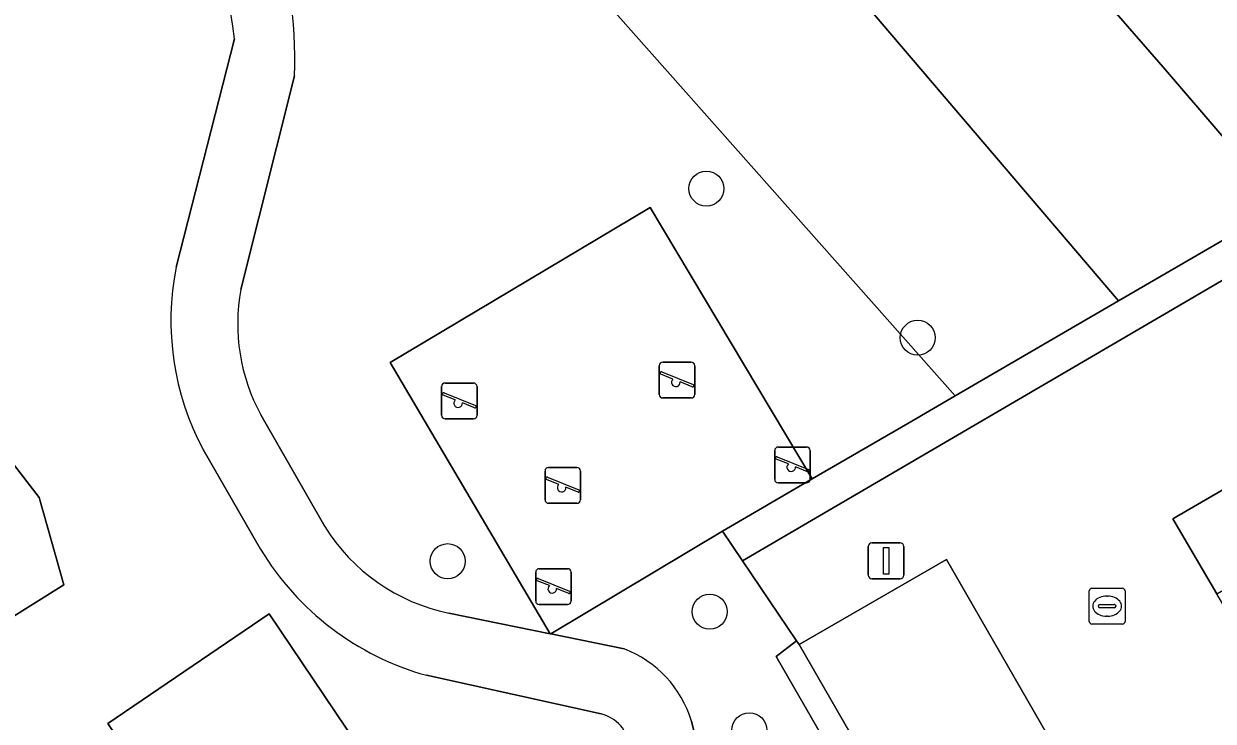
# Model space of a CAD drawing. Extents: x 161771 to 163125, y 382475 to 383179.
# Drawn here: x 162165.3 to 162198.51, y 382800.82 to 382820.27 of the extents above; entities that cross this region are included whole.
import ezdxf

# ---------------------------------------------------------------- set-up
doc = ezdxf.new("R2010")
doc.units = 0
for name, color, linetype in [('IMGEO_Boom', 7, 'Continuous'), ('IMGEO_Erf', 7, 'Continuous'), ('IMGEO_Groenvoorziening', 7, 'Continuous'), ('IMGEO_Hek', 7, 'Continuous'), ('IMGEO_Kolk', 7, 'Continuous'), ('IMGEO_Lichtmast', 7, 'Continuous'), ('IMGEO_Pand', 7, 'Continuous'), ('IMGEO_Parkeervlak_open', 7, 'Continuous'), ('IMGEO_Rijbaan_lokaal_open', 7, 'Continuous'), ('IMGEO_Speelvoorziening', 7, 'Continuous'), ('IMGEO_Terreindeel_zand', 7, 'Continuous'), ('IMGEO_Voetpad_halfverhard', 7, 'Continuous'), ('IMGEO_Woonerf_open', 7, 'Continuous')]:
    doc.layers.add(name, color=color, linetype=linetype)

msp = doc.modelspace()

# ---------------------------------------------------------------- linework, layer by layer
at = {"layer": 'IMGEO_Boom'}
for centre in [(162184.358, 382815.675), (162190.258, 382811.513), (162177.134, 382805.28), (162184.451, 382803.873), (162185.556, 382800.563)]:
    msp.add_circle(centre, 0.489, dxfattribs=at)
at = {"layer": 'IMGEO_Erf'}
msp.add_lwpolyline([(162182.282, 382828.451), (162195.867, 382812.544), (162200.429, 382815.195), (162197.177, 382818.993), (162194.176, 382822.44)], dxfattribs=at)
at = {"layer": 'IMGEO_Groenvoorziening'}
for points in [[(162159.952, 382853.491), (162155.99, 382849.684), (162166.257, 382838.115), (162191.304, 382809.893), (162195.867, 382812.544), (162182.282, 382828.451)], [(162163.249, 382802.638), (162166.42, 382804.618), (162165.73, 382807.053), (162163.628, 382809.772), (162163.513, 382809.978), (162163.377, 382810.173), (162163.221, 382810.352), (162163.047, 382810.514), (162162.857, 382810.657), (162162.653, 382810.78), (162162.437, 382810.88), (162162.213, 382810.957), (162161.981, 382811.01), (162161.745, 382811.039), (162161.507, 382811.043), (162161.271, 382811.022), (162161.037, 382810.977), (162160.81, 382810.907), (162156.571, 382808.473), (162155.462, 382806.724), (162157.061, 382804.748), (162160.211, 382805.63)], [(162162.213, 382810.957), (162162.437, 382810.88), (162162.653, 382810.78), (162162.857, 382810.657), (162163.047, 382810.514), (162163.221, 382810.352), (162163.377, 382810.173), (162163.513, 382809.978), (162163.628, 382809.772), (162165.73, 382807.053), (162166.42, 382804.618), (162163.249, 382802.638), (162160.211, 382805.63), (162157.061, 382804.748), (162155.462, 382806.724), (162156.571, 382808.473), (162160.81, 382810.907), (162161.037, 382810.977), (162161.271, 382811.022), (162161.507, 382811.043), (162161.745, 382811.039), (162161.981, 382811.01)], [(162172.155, 382803.81), (162177.05, 382796.551), (162172.505, 382793.476), (162167.646, 382800.751)], [(162186.876, 382803.054), (162186.302, 382802.618), (162193.67, 382789.852), (162194.301, 382790.195), (162186.944, 382802.954)]]:
    msp.add_lwpolyline(points, close=True, dxfattribs=at)
for points in [[(162177.167, 382803.833), (162179.999, 382803.256), (162175.528, 382810.819), (162182.789, 382815.147), (162187.315, 382807.576), (162189.983, 382809.126), (162191.304, 382809.893), (162166.257, 382838.115), (162155.99, 382849.684)], [(162169.554, 382813.48), (162171.182, 382819.853)], [(162172.859, 382818.821), (162171.356, 382812.858)], [(162171.917, 382809.361), (162173.703, 382806.249)], [(162171.913, 382805.617), (162170.308, 382808.394)], [(162186.302, 382802.618), (162186.876, 382803.054), (162185.367, 382805.288), (162184.806, 382806.118), (162180.017, 382803.252), (162182.063, 382802.835)], [(162191.756, 382788.579), (162191.861, 382788.632), (162193.131, 382789.27), (162193.002, 382789.49), (162193.67, 382789.852), (162186.302, 382802.618)], [(162181.422, 382801.019), (162176.542, 382802.097)], [(162183.942, 382800.816), (162185.147, 382795.908), (162185.905, 382794.727), (162190.605, 382789.005)]]:
    msp.add_lwpolyline(points, dxfattribs=at)
for centre, radius, start, end in [((162161.549, 382818.855), 9.685, 5.9133, 71.9775), ((162161.872, 382819.298), 10.997, 357.5149, 21.3309), ((162177.043, 382811.991), 7.636, 168.7586, 208.1067), ((162176.627, 382811.91), 5.355, 169.8038, 208.424), ((162178.241, 382809.064), 5.34, 211.8122, 258.3994), ((162178.628, 382809.644), 7.83, 210.9505, 254.5491), ((162180.938, 382799.904), 3.139, 16.8855, 69.0006), ((162181.145, 382799.958), 1.097, 8.5661, 75.3942)]:
    msp.add_arc(centre, radius, start, end, dxfattribs=at)
at = {"layer": 'IMGEO_Hek'}
msp.add_lwpolyline([(162193.67, 382789.852), (162186.302, 382802.618)], dxfattribs=at)
at = {"layer": 'IMGEO_Kolk'}
for p, q in [((162195.045, 382803.6), (162195.045, 382804.452)), ((162195.12, 382804.526), (162195.972, 382804.526)), ((162196.046, 382804.452), (162196.046, 382803.6)), ((162195.304, 382804.02), (162195.304, 382804.032)), ((162195.347, 382804.069), (162195.745, 382804.069)), ((162195.533, 382804.306), (162195.558, 382804.306)), ((162195.788, 382804.032), (162195.788, 382804.02)), ((162195.742, 382803.983), (162195.344, 382803.983)), ((162195.556, 382803.746), (162195.531, 382803.746)), ((162195.972, 382803.526), (162195.12, 382803.526))]:
    msp.add_line(p, q, dxfattribs=at)
for points in [[(162195.045, 382803.6), (162195.045, 382804.452)], [(162195.12, 382804.526), (162195.972, 382804.526)], [(162196.046, 382804.452), (162196.046, 382803.6)], [(162195.972, 382803.526), (162195.12, 382803.526)]]:
    msp.add_lwpolyline(points, dxfattribs=at)
for centre, radius, start, end in [((162195.122, 382804.45), 0.0765, 91.552, 178.448), ((162195.122, 382804.45), 0.0765, 91.552, 178.448), ((162195.97, 382804.45), 0.0765, 1.552, 88.448), ((162195.97, 382804.45), 0.0765, 1.552, 88.448), ((162195.344, 382804.029), 0.0403, 85.8775, 175.7526), ((162195.341, 382804.019), 0.0366, 178.938, 274.7102), ((162195.745, 382804.026), 0.043, 264.8664, 352.4533), ((162195.749, 382804.031), 0.0386, 1.7309, 96.639), ((162195.122, 382803.602), 0.0765, 181.552, 268.448), ((162195.122, 382803.602), 0.0765, 181.552, 268.448), ((162195.97, 382803.602), 0.0765, 271.552, 358.448), ((162195.97, 382803.602), 0.0765, 271.552, 358.448)]:
    msp.add_arc(centre, radius, start, end, dxfattribs=at)
for centre, major_axis, ratio, start_param, end_param in [((162195.532, 382804.026), (-0.387, 0.002), 0.722429, 4.712389, 7.853982), ((162195.557, 382804.026), (-0.39, 0.002), 0.717154, 1.570796, 4.712389)]:
    msp.add_ellipse(centre, major_axis=major_axis, ratio=ratio, start_param=start_param, end_param=end_param, dxfattribs=at)
at = {"layer": 'IMGEO_Lichtmast'}
for p, q in [((162188.878, 382804.889), (162188.878, 382805.689)), ((162188.878, 382805.689), (162188.878, 382804.889)), ((162188.978, 382805.789), (162189.768, 382805.789)), ((162189.768, 382805.789), (162188.978, 382805.789)), ((162189.868, 382805.689), (162189.868, 382804.889)), ((162189.868, 382804.889), (162189.868, 382805.689)), ((162189.768, 382804.789), (162188.978, 382804.789)), ((162188.978, 382804.789), (162189.768, 382804.789))]:
    msp.add_line(p, q, dxfattribs=at)
msp.add_lwpolyline([(162189.298, 382805.664), (162189.448, 382805.664), (162189.448, 382804.914), (162189.298, 382804.914), (162189.298, 382805.664)], dxfattribs=at)
for centre, start, end in [((162188.978, 382805.689), 90, 180), ((162188.978, 382805.689), 90, 180), ((162189.768, 382805.689), 0, 90), ((162189.768, 382805.689), 360, 90), ((162188.978, 382804.889), 180, 270), ((162188.978, 382804.889), 180, 270), ((162189.768, 382804.889), 270, 0), ((162189.768, 382804.889), 270, 0)]:
    msp.add_arc(centre, 0.1, start, end, dxfattribs=at)
at = {"layer": 'IMGEO_Pand'}
msp.add_lwpolyline([(162201.263, 382825.545), (162200.789, 382825.266), (162199.003, 382824.215), (162197.608, 382826.584), (162195.997, 382825.636), (162195.652, 382826.221), (162192.394, 382824.304), (162193.668, 382822.141), (162194.176, 382822.44), (162197.177, 382818.993), (162200.429, 382815.195), (162205.566, 382818.22)], close=True, dxfattribs=at)
at = {"layer": 'IMGEO_Parkeervlak_open'}
for points in [[(162202.72, 382806.749), (162201.507, 382808.861), (162197.384, 382806.462), (162198.606, 382804.365)], [(162194.301, 382790.195), (162197.143, 382791.846), (162198.408, 382792.581), (162191.059, 382805.327), (162186.944, 382802.954)]]:
    msp.add_lwpolyline(points, close=True, dxfattribs=at)
at = {"layer": 'IMGEO_Rijbaan_lokaal_open'}
msp.add_lwpolyline([(162199.871, 382802.195), (162198.606, 382804.365), (162197.384, 382806.462), (162201.507, 382808.861), (162200.801, 382810.091), (162198.963, 382813.23), (162185.367, 382805.288), (162186.876, 382803.054), (162186.944, 382802.954), (162191.059, 382805.327), (162198.408, 382792.581), (162197.143, 382791.846), (162199.588, 382787.697), (162206.107, 382791.577), (162203.647, 382795.723)], close=True, dxfattribs=at)
at = {"layer": 'IMGEO_Speelvoorziening'}
for p, q in [((162183.042, 382809.934), (162183.042, 382810.734)), ((162183.042, 382810.734), (162183.042, 382809.934)), ((162183.142, 382810.834), (162183.932, 382810.834)), ((162183.932, 382810.834), (162183.142, 382810.834)), ((162184.032, 382810.734), (162184.032, 382809.934)), ((162184.032, 382809.934), (162184.032, 382810.734)), ((162183.425, 382810.362), (162183.086, 382810.499)), ((162183.111, 382810.559), (162183.987, 382810.206)), ((162176.964, 382809.351), (162176.964, 382810.151)), ((162176.964, 382810.151), (162176.964, 382809.351)), ((162177.064, 382810.251), (162177.854, 382810.251)), ((162177.854, 382810.251), (162177.064, 382810.251)), ((162177.954, 382810.151), (162177.954, 382809.351)), ((162177.954, 382809.351), (162177.954, 382810.151)), ((162183.963, 382810.146), (162183.623, 382810.283)), ((162177.347, 382809.779), (162177.008, 382809.916)), ((162177.033, 382809.976), (162177.909, 382809.623)), ((162177.885, 382809.563), (162177.545, 382809.7)), ((162183.932, 382809.834), (162183.142, 382809.834)), ((162183.142, 382809.834), (162183.932, 382809.834)), ((162177.854, 382809.251), (162177.064, 382809.251)), ((162177.064, 382809.251), (162177.854, 382809.251)), ((162186.264, 382807.565), (162186.264, 382808.365)), ((162186.264, 382808.365), (162186.264, 382807.565)), ((162186.364, 382808.465), (162187.154, 382808.465)), ((162187.154, 382808.465), (162186.364, 382808.465)), ((162187.254, 382808.365), (162187.254, 382807.565)), ((162187.254, 382807.565), (162187.254, 382808.365)), ((162186.647, 382807.993), (162186.308, 382808.13)), ((162186.333, 382808.19), (162187.209, 382807.837)), ((162179.853, 382806.995), (162179.853, 382807.795)), ((162179.853, 382807.795), (162179.853, 382806.995)), ((162179.953, 382807.895), (162180.743, 382807.895)), ((162180.743, 382807.895), (162179.953, 382807.895)), ((162180.843, 382807.795), (162180.843, 382806.995)), ((162180.843, 382806.995), (162180.843, 382807.795)), ((162187.185, 382807.777), (162186.845, 382807.914)), ((162180.236, 382807.423), (162179.897, 382807.56)), ((162179.922, 382807.62), (162180.798, 382807.267)), ((162180.774, 382807.207), (162180.434, 382807.344)), ((162187.154, 382807.465), (162186.364, 382807.465)), ((162186.364, 382807.465), (162187.154, 382807.465)), ((162180.743, 382806.895), (162179.953, 382806.895)), ((162179.953, 382806.895), (162180.743, 382806.895)), ((162179.692, 382805.07), (162180.482, 382805.07)), ((162180.482, 382805.07), (162179.692, 382805.07)), ((162179.592, 382804.17), (162179.592, 382804.97)), ((162179.592, 382804.97), (162179.592, 382804.17)), ((162179.975, 382804.598), (162179.636, 382804.735)), ((162179.661, 382804.795), (162180.537, 382804.442)), ((162180.582, 382804.97), (162180.582, 382804.17)), ((162180.582, 382804.17), (162180.582, 382804.97)), ((162180.513, 382804.382), (162180.173, 382804.519)), ((162180.482, 382804.07), (162179.692, 382804.07)), ((162179.692, 382804.07), (162180.482, 382804.07))]:
    msp.add_line(p, q, dxfattribs=at)
for centre, radius, start, end in [((162183.142, 382810.734), 0.1, 90, 180), ((162183.142, 382810.734), 0.1, 90, 180), ((162183.932, 382810.734), 0.1, 0, 90), ((162183.932, 382810.734), 0.1, 360, 90), ((162183.099, 382810.529), 0.0327, 68.078, 248.078), ((162183.504, 382810.272), 0.12, 130.9928, 5.1632), ((162177.064, 382810.151), 0.1, 90, 180), ((162177.064, 382810.151), 0.1, 90, 180), ((162177.854, 382810.151), 0.1, 0, 90), ((162177.854, 382810.151), 0.1, 360, 90), ((162183.975, 382810.176), 0.0327, 248.078, 68.078), ((162177.021, 382809.946), 0.0327, 68.078, 248.078), ((162177.426, 382809.689), 0.12, 130.9928, 5.1632), ((162183.142, 382809.934), 0.1, 180, 270), ((162183.142, 382809.934), 0.1, 180, 270), ((162183.932, 382809.934), 0.1, 270, 0), ((162183.932, 382809.934), 0.1, 270, 0), ((162177.064, 382809.351), 0.1, 180, 270), ((162177.064, 382809.351), 0.1, 180, 270), ((162177.854, 382809.351), 0.1, 270, 0), ((162177.854, 382809.351), 0.1, 270, 0), ((162177.897, 382809.593), 0.0327, 248.078, 68.078), ((162186.364, 382808.365), 0.1, 90, 180), ((162186.364, 382808.365), 0.1, 90, 180), ((162187.154, 382808.365), 0.1, 0, 90), ((162187.154, 382808.365), 0.1, 360, 90), ((162186.321, 382808.16), 0.0327, 68.078, 248.078), ((162179.953, 382807.795), 0.1, 90, 180), ((162179.953, 382807.795), 0.1, 90, 180), ((162180.743, 382807.795), 0.1, 0, 90), ((162180.743, 382807.795), 0.1, 360, 90), ((162186.726, 382807.903), 0.12, 130.9928, 5.1632), ((162187.197, 382807.807), 0.0327, 248.078, 68.078), ((162179.91, 382807.59), 0.0327, 68.078, 248.078), ((162180.315, 382807.333), 0.12, 130.9928, 5.1632), ((162186.364, 382807.565), 0.1, 180, 270), ((162186.364, 382807.565), 0.1, 180, 270), ((162187.154, 382807.565), 0.1, 270, 0), ((162187.154, 382807.565), 0.1, 270, 0), ((162180.786, 382807.237), 0.0327, 248.078, 68.078), ((162179.953, 382806.995), 0.1, 180, 270), ((162179.953, 382806.995), 0.1, 180, 270), ((162180.743, 382806.995), 0.1, 270, 0), ((162180.743, 382806.995), 0.1, 270, 0), ((162179.692, 382804.97), 0.1, 90, 180), ((162179.692, 382804.97), 0.1, 90, 180), ((162180.482, 382804.97), 0.1, 0, 90), ((162180.482, 382804.97), 0.1, 360, 90), ((162179.649, 382804.765), 0.0327, 68.078, 248.078), ((162180.054, 382804.508), 0.12, 130.9928, 5.1632), ((162180.525, 382804.412), 0.0327, 248.078, 68.078), ((162179.692, 382804.17), 0.1, 180, 270), ((162179.692, 382804.17), 0.1, 180, 270), ((162180.482, 382804.17), 0.1, 270, 0), ((162180.482, 382804.17), 0.1, 270, 0)]:
    msp.add_arc(centre, radius, start, end, dxfattribs=at)
at = {"layer": 'IMGEO_Terreindeel_zand'}
for points in [[(162182.789, 382815.147), (162175.528, 382810.819), (162179.999, 382803.256), (162180.017, 382803.252), (162184.806, 382806.118), (162187.315, 382807.576)], [(162172.505, 382793.476), (162177.05, 382796.551), (162172.155, 382803.81), (162167.646, 382800.751)]]:
    msp.add_lwpolyline(points, close=True, dxfattribs=at)
at = {"layer": 'IMGEO_Voetpad_halfverhard'}
for points in [[(162171.182, 382819.853), (162169.554, 382813.48)], [(162171.356, 382812.858), (162172.859, 382818.821)], [(162173.703, 382806.249), (162171.917, 382809.361)], [(162170.308, 382808.394), (162171.913, 382805.617)], [(162182.063, 382802.835), (162180.017, 382803.252), (162179.999, 382803.256), (162177.167, 382803.833)], [(162176.542, 382802.097), (162181.422, 382801.019)], [(162190.605, 382789.005), (162185.905, 382794.727), (162185.147, 382795.908), (162183.942, 382800.816)]]:
    msp.add_lwpolyline(points, dxfattribs=at)
for centre, radius, start, end in [((162161.549, 382818.855), 9.685, 5.9133, 71.9775), ((162161.872, 382819.298), 10.997, 357.5149, 21.3309), ((162177.043, 382811.991), 7.636, 168.7586, 208.1067), ((162176.627, 382811.91), 5.355, 169.8038, 208.424), ((162178.241, 382809.064), 5.34, 211.8122, 258.3994), ((162178.628, 382809.644), 7.83, 210.9505, 254.5491), ((162180.938, 382799.904), 3.139, 16.8855, 69.0006), ((162181.145, 382799.958), 1.097, 8.5661, 75.3942)]:
    msp.add_arc(centre, radius, start, end, dxfattribs=at)
at = {"layer": 'IMGEO_Woonerf_open'}
msp.add_lwpolyline([(162204.608, 382838.979), (162208.381, 382835.72), (162211.54, 382837.579), (162212.935, 382835.209), (162209.776, 382833.35), (162212.176, 382829.271), (162207.923, 382826.769), (162211.052, 382821.45), (162205.566, 382818.22), (162200.429, 382815.195), (162195.867, 382812.544), (162191.304, 382809.893), (162189.983, 382809.126), (162187.315, 382807.576), (162184.806, 382806.118), (162185.367, 382805.288), (162198.963, 382813.23), (162200.801, 382810.091), (162203.552, 382811.721), (162204.92, 382809.405)], dxfattribs=at)

doc.saveas('drawing.dxf')
